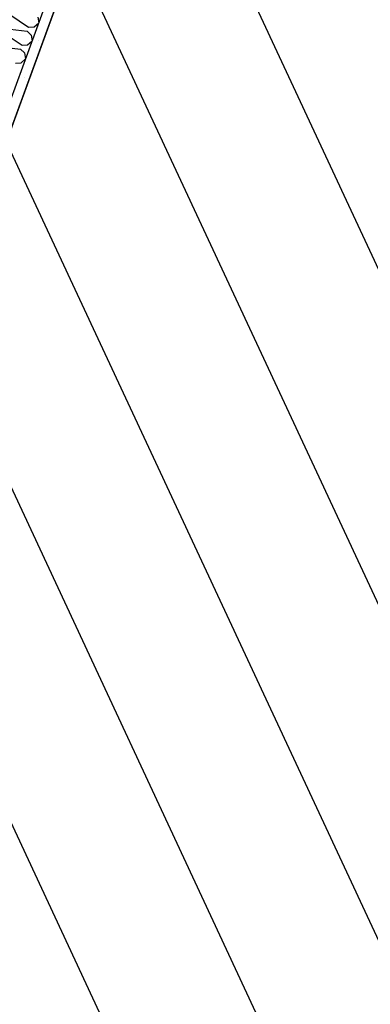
# Model space of a CAD drawing. Header units: millimetres. Extents: x 112481703 to 112588235, y 1264638581 to 1264713486.
# Tile 363 of 487: x 112575683 to 112576128, y 1264682678 to 1264683930. Entities that reach past the tile are written whole.
import ezdxf

# ---------------------------------------------------------------- set-up
doc = ezdxf.new("R2010")
doc.units = ezdxf.units.MM
doc.header["$LTSCALE"] = 0.5
doc.header["$MEASUREMENT"] = 0
doc.linetypes.add('PLINE', pattern=[0])
for name, color, linetype in [('862- M___Nettoareal', 7, 'Continuous'), ('862- M___Nettoareal(Polylinje)', 7, 'Continuous'), ('LA_farge_dekke_asfalt2', 7, 'Continuous'), ('Yttervegger.A225', 7, 'Continuous'), ('Yttervegger.A225 (Skravur)', 7, 'Continuous')]:
    doc.layers.add(name, color=color, linetype=linetype)

# ---------------------------------------------------------------- blocks, each defined once
blk = doc.blocks.new('Korridor_14_9', base_point=(112576467.7, 1264681824.9))
at = {"layer": '862- M___Nettoareal(Polylinje)', "linetype": 'PLINE', "flags": 128}
blk.add_lwpolyline([(112572601.8, 1264674908.6), (112573784.5, 1264674477.1), (112574626.2, 1264676784), (112575767.2, 1264676367.7), (112576177.7, 1264676217.9), (112577189, 1264678989.8), (112578571.3, 1264682778.7), (112579511.2, 1264685354.9), (112580089.2, 1264686939), (112578574.1, 1264687491.8), (112577945.6, 1264685769.1), (112576576, 1264686268.7), (112573384.4, 1264677521), (112565766.9, 1264680300.1), (112564833.5, 1264677741.7), (112566533.4, 1264677121.5), (112567763.2, 1264676672.9), (112567763.5, 1264676673.8), (112569134.1, 1264676173.8)], close=True, dxfattribs=at)
blk = doc.blocks.new('*X567', base_point=(112557650, 1264717795))
at = {"layer": 'Yttervegger.A225 (Skravur)', "linetype": 'PLINE'}
for p, q in [((112575670.4, 1264683936.4), (112575694.4, 1264683920.1)), ((112575706.1, 1264683933.2), (112575707.3, 1264683925.7)), ((112575663.8, 1264683918.4), (112575692.6, 1264683915.4)), ((112575694.4, 1264683920.1), (112575701.5, 1264683920.7)), ((112575701.5, 1264683920.7), (112575707.3, 1264683925.7)), ((112575662, 1264683913.6), (112575686.1, 1264683897.3)), ((112575692.6, 1264683915.4), (112575697.7, 1264683910.3)), ((112575697.7, 1264683910.3), (112575698.9, 1264683902.8)), ((112575655.5, 1264683895.6), (112575684.3, 1264683892.5)), ((112575684.3, 1264683892.5), (112575689.4, 1264683887.5)), ((112575686.1, 1264683897.3), (112575693.2, 1264683897.9)), ((112575693.2, 1264683897.9), (112575698.9, 1264683902.8)), ((112575684.9, 1264683875.1), (112575690.6, 1264683880)), ((112575689.4, 1264683887.5), (112575690.6, 1264683880)), ((112575677.7, 1264683874.5), (112575684.9, 1264683875.1))]:
    blk.add_line(p, q, dxfattribs=at)

msp = doc.modelspace()

# ---------------------------------------------------------------- hatches: boundary and pattern name
at = {"layer": 'LA_farge_dekke_asfalt2', "linetype": 'Continuous'}
h = msp.add_hatch(dxfattribs=at)
h.set_pattern_fill('Murverk', color=256, style=0, pattern_type=2)
h.set_pattern_definition([(294.956, (112557650, 1264717795), (163.1938, 75.94596), [])])
h.paths.add_polyline_path([(112562670.3, 1264672618.4), (112565507.4, 1264680394.8), (112573384.4, 1264677521), (112579262.4, 1264693632), (112587341.4, 1264690684.4), (112579714.9, 1264669780.9), (112576475.3, 1264670962.9), (112575386.6, 1264667979)])
at = {"layer": 'Yttervegger.A225 (Skravur)', "linetype": 'Continuous'}
h = msp.add_hatch(dxfattribs=at)
h.set_pattern_fill('Prikker_tett', color=256, style=0, pattern_type=2)
h.set_pattern_definition([(249.956, (112557650, 1264717795), (-81.357, 29.68231), [0, -50]), (249.956, (112557682.11, 1264717756.67), (-81.357, 29.68231), [0, -50])])
h.paths.add_polyline_path([(112576019.5, 1264684781.4), (112575262, 1264682705.2), (112575274.2, 1264682700.8), (112576031.7, 1264684776.9), (112576022.3, 1264684780.4)])

# ---------------------------------------------------------------- linework, layer by layer
at = {"layer": 'Yttervegger.A225', "linetype": 'PLINE'}
msp.add_line((112575262, 1264682705.2), (112576019.5, 1264684781.4), dxfattribs=at)
at = {"layer": 'Yttervegger.A225', "linetype": 'PLINE', "flags": 128}
msp.add_lwpolyline([(112575274.2, 1264682700.8), (112576031.7, 1264684776.9)], dxfattribs=at)

# ---------------------------------------------------------------- block references
at = {"layer": '862- M___Nettoareal', "linetype": 'Continuous'}
msp.add_blockref('Korridor_14_9', (112576467.7, 1264681824.9), dxfattribs=at)
at = {"layer": 'Yttervegger.A225'}
msp.add_blockref('*X567', (112557650, 1264717795), dxfattribs=at)

doc.saveas('drawing.dxf')
